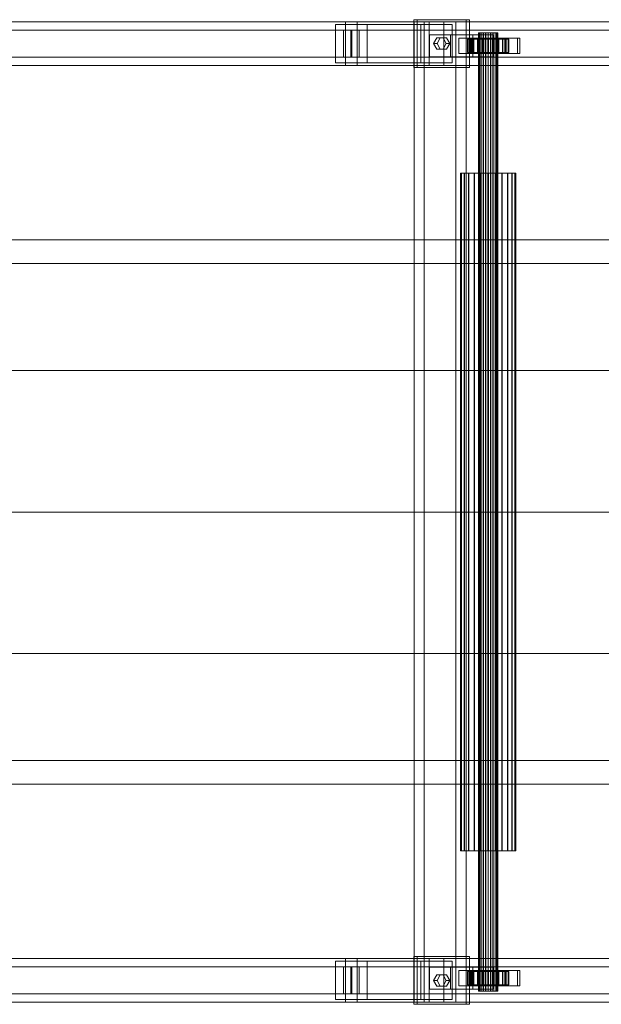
# Model space of a CAD drawing. Header units: millimetres. Extents: x -1970 to 61924, y -58230 to 6847.
# Tile 386 of 656: x 6918 to 7452, y -18452 to -17548. Entities that reach past the tile are written whole.
import ezdxf

# ---------------------------------------------------------------- set-up
doc = ezdxf.new("R2010")
doc.units = ezdxf.units.MM
doc.layers.add('superior_C01', color=7, linetype='Continuous', lineweight=0)

msp = doc.modelspace()

# ---------------------------------------------------------------- linework, layer by layer
at = {"layer": 'superior_C01'}
for p, q in [((7217.04, -17550), (6061.478, -17550)), ((6072.263, -17550), (7227.824, -17550)), ((7293.88, -17550), (6138.318, -17550)), ((6151.799, -17550), (7307.361, -17550)), ((7236.876, -17552.5), (7207.987, -17552.5)), ((7207.987, -17552.5), (7207.987, -17587.5)), ((7286.176, -17552.5), (7207.987, -17552.5)), ((7217.04, -17550), (7217.04, -17590)), ((7227.824, -17550), (7217.04, -17550)), ((8372.601, -17550), (7217.04, -17550)), ((7227.824, -17590), (7227.824, -17550)), ((7227.824, -17550), (8383.386, -17550)), ((7236.876, -17587.5), (7236.876, -17552.5)), ((7236.876, -17552.5), (7315.065, -17552.5)), ((7327.857, -17548), (7279.709, -17548)), ((7279.709, -17548), (7279.709, -17592)), ((7282.944, -17548), (7279.709, -17548)), ((7318.532, -17550), (7280.013, -17550)), ((7280.013, -17550), (7280.013, -18450)), ((7289.45, -17550), (7280.013, -17550)), ((7282.944, -17592), (7282.944, -17548)), ((7282.944, -17548), (7331.093, -17548)), ((7286.176, -17587.5), (7286.176, -17552.5)), ((7286.176, -17552.5), (7315.065, -17552.5)), ((7289.45, -18450), (7289.45, -17550)), ((7289.45, -17550), (7327.968, -17550)), ((7293.88, -17550), (7293.88, -17590)), ((7307.361, -17550), (7293.88, -17550)), ((8449.442, -17550), (7293.88, -17550)), ((7307.361, -17590), (7307.361, -17550)), ((7307.361, -17550), (8462.923, -17550)), ((7315.065, -17552.5), (7315.065, -17587.5)), ((7318.532, -18450), (7318.532, -17550)), ((7318.532, -17550), (7327.968, -17550)), ((7327.857, -17592), (7327.857, -17548)), ((7327.857, -17548), (7331.093, -17548)), ((7327.968, -17550), (7327.968, -18450)), ((7331.093, -17548), (7331.093, -17592)), ((7215.108, -17557.5), (6137.735, -17557.5)), ((6152.383, -17557.5), (7229.756, -17557.5)), ((7215.108, -17557.5), (7215.108, -17582.5)), ((7229.756, -17557.5), (7215.108, -17557.5)), ((7221.894, -17557.5), (7222.97, -17557.5)), ((7221.894, -17582.5), (7221.894, -17557.5)), ((8455.644, -17557.5), (7221.894, -17557.5)), ((7222.97, -17557.5), (7222.97, -17582.5)), ((7222.97, -17557.5), (8456.72, -17557.5)), ((7229.756, -17582.5), (7229.756, -17557.5)), ((7313.413, -17562), (7294.154, -17562)), ((7294.154, -17562), (7294.154, -17582)), ((7333.934, -17562), (7294.154, -17562)), ((7313.413, -17582), (7313.413, -17562)), ((7313.413, -17562), (7353.193, -17562)), ((7333.934, -17582), (7333.934, -17562)), ((7333.934, -17562), (7353.193, -17562)), ((7339.428, -17560), (7339.148, -17560)), ((7339.148, -17560), (7339.48, -17560)), ((7339.148, -18440), (7339.148, -17560)), ((7340.303, -17560), (7339.428, -17560)), ((7339.428, -18440), (7339.428, -17560)), ((7339.48, -17560), (7340.404, -17560)), ((7339.48, -18440), (7339.48, -17560)), ((7341.712, -17560), (7340.303, -17560)), ((7340.303, -18440), (7340.303, -17560)), ((7340.404, -17560), (7341.855, -17560)), ((7340.404, -18440), (7340.404, -17560)), ((7343.56, -17560), (7341.712, -17560)), ((7341.712, -18440), (7341.712, -17560)), ((7341.855, -17560), (7343.735, -17560)), ((7341.855, -18440), (7341.855, -17560)), ((7345.72, -17560), (7343.56, -17560)), ((7343.56, -18440), (7343.56, -17560)), ((7343.735, -17560), (7345.915, -17560)), ((7343.735, -18440), (7343.735, -17560)), ((7348.046, -17560), (7345.72, -17560)), ((7345.72, -18440), (7345.72, -17560)), ((7345.915, -17560), (7348.248, -17560)), ((7345.915, -18440), (7345.915, -17560)), ((7350.379, -17560), (7348.046, -17560)), ((7348.046, -18440), (7348.046, -17560)), ((7348.248, -17560), (7350.574, -17560)), ((7348.248, -18440), (7348.248, -17560)), ((7352.559, -17560), (7350.379, -17560)), ((7350.379, -18440), (7350.379, -17560)), ((7350.574, -17560), (7352.734, -17560)), ((7350.574, -18440), (7350.574, -17560)), ((7354.439, -17560), (7352.559, -17560)), ((7352.559, -18440), (7352.559, -17560)), ((7352.734, -17560), (7354.582, -17560)), ((7352.734, -18440), (7352.734, -17560)), ((7353.193, -17562), (7353.193, -17582)), ((7355.89, -17560), (7354.439, -17560)), ((7354.439, -18440), (7354.439, -17560)), ((7354.582, -17560), (7355.991, -17560)), ((7354.582, -18440), (7354.582, -17560)), ((7356.814, -17560), (7355.89, -17560)), ((7355.89, -18440), (7355.89, -17560)), ((7355.991, -17560), (7356.866, -17560)), ((7355.991, -18440), (7355.991, -17560)), ((7357.146, -17560), (7356.814, -17560)), ((7356.814, -17560), (7356.814, -18440)), ((7356.866, -17560), (7357.146, -17560)), ((7356.866, -18440), (7356.866, -17560)), ((7357.146, -18440), (7357.146, -17560)), ((7298.005, -17570), (7300.894, -17564.804)), ((7300.894, -17575.196), (7298.005, -17570)), ((7298.005, -17570), (7301.241, -17570)), ((7300.894, -17564.804), (7306.672, -17564.804)), ((7304.13, -17564.804), (7300.894, -17564.804)), ((7304.13, -17564.804), (7301.241, -17570)), ((7301.241, -17570), (7304.13, -17575.196)), ((7309.908, -17564.804), (7304.13, -17564.804)), ((7306.672, -17564.804), (7309.561, -17570)), ((7309.908, -17564.804), (7306.672, -17564.804)), ((7309.561, -17570), (7306.672, -17575.196)), ((7312.796, -17570), (7309.561, -17570)), ((7312.796, -17570), (7309.908, -17564.804)), ((7309.908, -17575.196), (7312.796, -17570)), ((7332.855, -17565), (7321.3, -17565)), ((7321.3, -17565), (7321.3, -17579)), ((7332.624, -17565), (7321.3, -17565)), ((7329.741, -17566), (7329.148, -17566)), ((7329.148, -17566), (7339.148, -17566)), ((7329.148, -17578), (7329.148, -17566)), ((7329.148, -17566), (7329.851, -17566)), ((7331.587, -17566), (7329.741, -17566)), ((7329.741, -17566), (7339.428, -17566)), ((7329.741, -17578), (7329.741, -17566)), ((7329.851, -17566), (7339.48, -17566)), ((7329.851, -17578), (7329.851, -17566)), ((7329.851, -17566), (7331.8, -17566)), ((7375.148, -17565), (7330.852, -17565)), ((7330.852, -17565), (7330.852, -17579)), ((7333.009, -17565), (7330.852, -17565)), ((7334.562, -17566), (7331.587, -17566)), ((7331.587, -17566), (7340.303, -17566)), ((7331.587, -17578), (7331.587, -17566)), ((7331.8, -17566), (7340.404, -17566)), ((7331.8, -17578), (7331.8, -17566)), ((7331.8, -17566), (7334.863, -17566)), ((7332.624, -17579), (7332.624, -17565)), ((7332.624, -17565), (7344.179, -17565)), ((7332.855, -17579), (7332.855, -17565)), ((7332.855, -17565), (7344.179, -17565)), ((7333.009, -17579), (7333.009, -17565)), ((7333.009, -17565), (7377.305, -17565)), ((7338.463, -17566), (7334.562, -17566)), ((7334.562, -17566), (7341.712, -17566)), ((7334.562, -17578), (7334.562, -17566)), ((7334.863, -17566), (7341.855, -17566)), ((7334.863, -17578), (7334.863, -17566)), ((7334.863, -17566), (7338.832, -17566)), ((7343.024, -17566), (7338.463, -17566)), ((7338.463, -17566), (7343.56, -17566)), ((7338.463, -17578), (7338.463, -17566)), ((7338.832, -17566), (7343.735, -17566)), ((7338.832, -17578), (7338.832, -17566)), ((7338.832, -17566), (7343.435, -17566)), ((7339.148, -17566), (7339.428, -17566)), ((7339.148, -17566), (7339.148, -17578)), ((7339.48, -17566), (7339.148, -17566)), ((7339.428, -17566), (7340.303, -17566)), ((7339.428, -17566), (7339.428, -17578)), ((7339.48, -17566), (7339.48, -17578)), ((7340.404, -17566), (7339.48, -17566)), ((7340.303, -17566), (7341.712, -17566)), ((7340.303, -17566), (7340.303, -17578)), ((7340.404, -17566), (7340.404, -17578)), ((7341.855, -17566), (7340.404, -17566)), ((7341.712, -17566), (7343.56, -17566)), ((7341.712, -17566), (7341.712, -17578)), ((7341.855, -17566), (7341.855, -17578)), ((7343.735, -17566), (7341.855, -17566)), ((7347.934, -17566), (7343.024, -17566)), ((7343.024, -17566), (7345.72, -17566)), ((7343.024, -17578), (7343.024, -17566)), ((7343.435, -17566), (7345.915, -17566)), ((7343.435, -17578), (7343.435, -17566)), ((7343.435, -17566), (7348.36, -17566)), ((7343.56, -17566), (7345.72, -17566)), ((7343.56, -17566), (7343.56, -17578)), ((7343.735, -17566), (7343.735, -17578)), ((7345.915, -17566), (7343.735, -17566)), ((7344.179, -17565), (7344.179, -17579)), ((7345.72, -17566), (7348.046, -17566)), ((7345.72, -17566), (7345.72, -17578)), ((7345.915, -17566), (7345.915, -17578)), ((7348.248, -17566), (7345.915, -17566)), ((7352.859, -17566), (7347.934, -17566)), ((7347.934, -17566), (7348.046, -17566)), ((7347.934, -17578), (7347.934, -17566)), ((7348.046, -17566), (7350.379, -17566)), ((7348.046, -17566), (7348.046, -17578)), ((7348.36, -17566), (7348.248, -17566)), ((7348.248, -17566), (7348.248, -17578)), ((7350.574, -17566), (7348.248, -17566)), ((7348.36, -17578), (7348.36, -17566)), ((7348.36, -17566), (7353.27, -17566)), ((7352.859, -17566), (7350.379, -17566)), ((7350.379, -17566), (7352.559, -17566)), ((7350.379, -17566), (7350.379, -17578)), ((7353.27, -17566), (7350.574, -17566)), ((7350.574, -17566), (7350.574, -17578)), ((7352.734, -17566), (7350.574, -17566)), ((7363.67, -17565), (7352.115, -17565)), ((7352.115, -17565), (7352.115, -17579)), ((7363.439, -17565), (7352.115, -17565)), ((7357.462, -17566), (7352.559, -17566)), ((7352.559, -17566), (7354.439, -17566)), ((7352.559, -17566), (7352.559, -17578)), ((7357.831, -17566), (7352.734, -17566)), ((7352.734, -17566), (7352.734, -17578)), ((7354.582, -17566), (7352.734, -17566)), ((7357.462, -17566), (7352.859, -17566)), ((7352.859, -17578), (7352.859, -17566)), ((7353.27, -17578), (7353.27, -17566)), ((7353.27, -17566), (7357.831, -17566)), ((7361.431, -17566), (7354.439, -17566)), ((7354.439, -17566), (7355.89, -17566)), ((7354.439, -17566), (7354.439, -17578)), ((7361.732, -17566), (7354.582, -17566)), ((7354.582, -17566), (7354.582, -17578)), ((7355.991, -17566), (7354.582, -17566)), ((7364.494, -17566), (7355.89, -17566)), ((7355.89, -17566), (7356.814, -17566)), ((7355.89, -17566), (7355.89, -17578)), ((7364.707, -17566), (7355.991, -17566)), ((7355.991, -17566), (7355.991, -17578)), ((7356.866, -17566), (7355.991, -17566)), ((7356.814, -17566), (7366.443, -17566)), ((7356.814, -17578), (7356.814, -17566)), ((7356.814, -17566), (7357.146, -17566)), ((7366.553, -17566), (7356.866, -17566)), ((7356.866, -17566), (7356.866, -17578)), ((7357.146, -17566), (7356.866, -17566)), ((7367.146, -17566), (7357.146, -17566)), ((7357.146, -17566), (7357.146, -17578)), ((7361.431, -17566), (7357.462, -17566)), ((7357.462, -17578), (7357.462, -17566)), ((7357.831, -17578), (7357.831, -17566)), ((7357.831, -17566), (7361.732, -17566)), ((7364.494, -17566), (7361.431, -17566)), ((7361.431, -17578), (7361.431, -17566)), ((7361.732, -17578), (7361.732, -17566)), ((7361.732, -17566), (7364.707, -17566)), ((7363.439, -17579), (7363.439, -17565)), ((7363.439, -17565), (7374.994, -17565)), ((7363.67, -17579), (7363.67, -17565)), ((7363.67, -17565), (7374.994, -17565)), ((7366.443, -17566), (7364.494, -17566)), ((7364.494, -17578), (7364.494, -17566)), ((7364.707, -17578), (7364.707, -17566)), ((7364.707, -17566), (7366.553, -17566)), ((7366.443, -17566), (7366.443, -17578)), ((7367.146, -17566), (7366.443, -17566)), ((7366.553, -17578), (7366.553, -17566)), ((7366.553, -17566), (7367.146, -17566)), ((7367.146, -17578), (7367.146, -17566)), ((7374.994, -17565), (7374.994, -17579)), ((7375.148, -17579), (7375.148, -17565)), ((7375.148, -17565), (7377.305, -17565)), ((7377.305, -17565), (7377.305, -17579)), ((6137.735, -17582.5), (7215.108, -17582.5)), ((6152.383, -17582.5), (7229.756, -17582.5)), ((7215.108, -17582.5), (7229.756, -17582.5)), ((7222.97, -17582.5), (7221.894, -17582.5)), ((7221.894, -17582.5), (8455.644, -17582.5)), ((7222.97, -17582.5), (8456.72, -17582.5)), ((7294.154, -17582), (7313.413, -17582)), ((7294.154, -17582), (7333.934, -17582)), ((7306.672, -17575.196), (7300.894, -17575.196)), ((7304.13, -17575.196), (7300.894, -17575.196)), ((7304.13, -17575.196), (7309.908, -17575.196)), ((7309.908, -17575.196), (7306.672, -17575.196)), ((7353.193, -17582), (7313.413, -17582)), ((7321.3, -17579), (7332.855, -17579)), ((7321.3, -17579), (7332.624, -17579)), ((7339.148, -17578), (7329.148, -17578)), ((7329.148, -17578), (7329.741, -17578)), ((7329.851, -17578), (7329.148, -17578)), ((7339.428, -17578), (7329.741, -17578)), ((7329.741, -17578), (7331.587, -17578)), ((7339.48, -17578), (7329.851, -17578)), ((7331.8, -17578), (7329.851, -17578)), ((7330.852, -17579), (7375.148, -17579)), ((7330.852, -17579), (7333.009, -17579)), ((7340.303, -17578), (7331.587, -17578)), ((7331.587, -17578), (7334.562, -17578)), ((7340.404, -17578), (7331.8, -17578)), ((7334.863, -17578), (7331.8, -17578)), ((7344.179, -17579), (7332.624, -17579)), ((7344.179, -17579), (7332.855, -17579)), ((7377.305, -17579), (7333.009, -17579)), ((7353.193, -17582), (7333.934, -17582)), ((7341.712, -17578), (7334.562, -17578)), ((7334.562, -17578), (7338.463, -17578)), ((7341.855, -17578), (7334.863, -17578)), ((7338.832, -17578), (7334.863, -17578)), ((7343.56, -17578), (7338.463, -17578)), ((7338.463, -17578), (7343.024, -17578)), ((7343.735, -17578), (7338.832, -17578)), ((7343.435, -17578), (7338.832, -17578)), ((7339.428, -17578), (7339.148, -17578)), ((7339.148, -17578), (7339.48, -17578)), ((7340.303, -17578), (7339.428, -17578)), ((7339.48, -17578), (7340.404, -17578)), ((7341.712, -17578), (7340.303, -17578)), ((7340.404, -17578), (7341.855, -17578)), ((7343.56, -17578), (7341.712, -17578)), ((7341.855, -17578), (7343.735, -17578)), ((7345.72, -17578), (7343.024, -17578)), ((7343.024, -17578), (7347.934, -17578)), ((7345.915, -17578), (7343.435, -17578)), ((7348.36, -17578), (7343.435, -17578)), ((7345.72, -17578), (7343.56, -17578)), ((7343.735, -17578), (7345.915, -17578)), ((7348.046, -17578), (7345.72, -17578)), ((7345.915, -17578), (7348.248, -17578)), ((7348.046, -17578), (7347.934, -17578)), ((7347.934, -17578), (7352.859, -17578)), ((7350.379, -17578), (7348.046, -17578)), ((7348.248, -17578), (7348.36, -17578)), ((7348.248, -17578), (7350.574, -17578)), ((7353.27, -17578), (7348.36, -17578)), ((7352.559, -17578), (7350.379, -17578)), ((7350.379, -17578), (7352.859, -17578)), ((7350.574, -17578), (7353.27, -17578)), ((7350.574, -17578), (7352.734, -17578)), ((7352.115, -17579), (7363.67, -17579)), ((7352.115, -17579), (7363.439, -17579)), ((7354.439, -17578), (7352.559, -17578)), ((7352.559, -17578), (7357.462, -17578)), ((7352.734, -17578), (7357.831, -17578)), ((7352.734, -17578), (7354.582, -17578)), ((7352.859, -17578), (7357.462, -17578)), ((7357.831, -17578), (7353.27, -17578)), ((7355.89, -17578), (7354.439, -17578)), ((7354.439, -17578), (7361.431, -17578)), ((7354.582, -17578), (7361.732, -17578)), ((7354.582, -17578), (7355.991, -17578)), ((7356.814, -17578), (7355.89, -17578)), ((7355.89, -17578), (7364.494, -17578)), ((7355.991, -17578), (7364.707, -17578)), ((7355.991, -17578), (7356.866, -17578)), ((7366.443, -17578), (7356.814, -17578)), ((7357.146, -17578), (7356.814, -17578)), ((7356.866, -17578), (7366.553, -17578)), ((7356.866, -17578), (7357.146, -17578)), ((7357.146, -17578), (7367.146, -17578)), ((7357.462, -17578), (7361.431, -17578)), ((7361.732, -17578), (7357.831, -17578)), ((7361.431, -17578), (7364.494, -17578)), ((7364.707, -17578), (7361.732, -17578)), ((7374.994, -17579), (7363.439, -17579)), ((7374.994, -17579), (7363.67, -17579)), ((7364.494, -17578), (7366.443, -17578)), ((7366.553, -17578), (7364.707, -17578)), ((7366.443, -17578), (7367.146, -17578)), ((7367.146, -17578), (7366.553, -17578)), ((7377.305, -17579), (7375.148, -17579)), ((6061.478, -17590), (7217.04, -17590)), ((6072.263, -17590), (7227.824, -17590)), ((6138.318, -17590), (7293.88, -17590)), ((6151.799, -17590), (7307.361, -17590)), ((7207.987, -17587.5), (7236.876, -17587.5)), ((7286.176, -17587.5), (7207.987, -17587.5)), ((7217.04, -17590), (7227.824, -17590)), ((7217.04, -17590), (8372.601, -17590)), ((7227.824, -17590), (8383.386, -17590)), ((7315.065, -17587.5), (7236.876, -17587.5)), ((7315.065, -17587.5), (7286.176, -17587.5)), ((7293.88, -17590), (7307.361, -17590)), ((7293.88, -17590), (8449.442, -17590)), ((7307.361, -17590), (8462.923, -17590)), ((7279.709, -17592), (7327.857, -17592)), ((7279.709, -17592), (7282.944, -17592)), ((7331.093, -17592), (7282.944, -17592)), ((7331.093, -17592), (7327.857, -17592)), ((7323.54, -17688.85), (7322.749, -17688.85)), ((7322.749, -17688.85), (7323.688, -17688.85)), ((7322.749, -18311.15), (7322.749, -17688.85)), ((7326.009, -17688.85), (7323.54, -17688.85)), ((7323.54, -18311.15), (7323.54, -17688.85)), ((7323.688, -17688.85), (7326.293, -17688.85)), ((7323.688, -18311.15), (7323.688, -17688.85)), ((7329.987, -17688.85), (7326.009, -17688.85)), ((7326.009, -18311.15), (7326.009, -17688.85)), ((7326.293, -17688.85), (7330.389, -17688.85)), ((7326.293, -18311.15), (7326.293, -17688.85)), ((7335.202, -17688.85), (7329.987, -17688.85)), ((7329.987, -18311.15), (7329.987, -17688.85)), ((7330.389, -17688.85), (7335.694, -17688.85)), ((7330.389, -18311.15), (7330.389, -17688.85)), ((7341.299, -17688.85), (7335.202, -17688.85)), ((7335.202, -18311.15), (7335.202, -17688.85)), ((7335.694, -17688.85), (7341.848, -17688.85)), ((7335.694, -18311.15), (7335.694, -17688.85)), ((7347.863, -17688.85), (7341.299, -17688.85)), ((7341.299, -18311.15), (7341.299, -17688.85)), ((7341.848, -17688.85), (7348.431, -17688.85)), ((7341.848, -18311.15), (7341.848, -17688.85)), ((7354.446, -17688.85), (7347.863, -17688.85)), ((7347.863, -18311.15), (7347.863, -17688.85)), ((7348.431, -17688.85), (7354.995, -17688.85)), ((7348.431, -18311.15), (7348.431, -17688.85)), ((7360.6, -17688.85), (7354.446, -17688.85)), ((7354.446, -18311.15), (7354.446, -17688.85)), ((7354.995, -17688.85), (7361.092, -17688.85)), ((7354.995, -18311.15), (7354.995, -17688.85)), ((7365.905, -17688.85), (7360.6, -17688.85)), ((7360.6, -18311.15), (7360.6, -17688.85)), ((7361.092, -17688.85), (7366.307, -17688.85)), ((7361.092, -18311.15), (7361.092, -17688.85)), ((7370, -17688.85), (7365.905, -17688.85)), ((7365.905, -18311.15), (7365.905, -17688.85)), ((7366.307, -17688.85), (7370.285, -17688.85)), ((7366.307, -18311.15), (7366.307, -17688.85)), ((7372.606, -17688.85), (7370, -17688.85)), ((7370, -18311.15), (7370, -17688.85)), ((7370.285, -17688.85), (7372.754, -17688.85)), ((7370.285, -18311.15), (7370.285, -17688.85)), ((7373.545, -17688.85), (7372.606, -17688.85)), ((7372.606, -17688.85), (7372.606, -18311.15)), ((7372.754, -17688.85), (7373.545, -17688.85)), ((7372.754, -18311.15), (7372.754, -17688.85)), ((7373.545, -18311.15), (7373.545, -17688.85)), ((1103.221, -17750), (10242.208, -17750)), ((10243.564, -17750), (1104.577, -17750)), ((6622.738, -17771.702), (7566.897, -17771.702)), ((7568.505, -17771.702), (6624.345, -17771.702)), ((6641.182, -17870), (7585.341, -17870)), ((7586.949, -17870), (6642.79, -17870)), ((6641.182, -18000), (7585.341, -18000)), ((7586.949, -18000), (6642.79, -18000)), ((6641.182, -18130), (7585.341, -18130)), ((7586.949, -18130), (6642.79, -18130)), ((7566.897, -18228.298), (6622.738, -18228.298)), ((6624.345, -18228.298), (7568.505, -18228.298)), ((10242.208, -18250), (1103.221, -18250)), ((1104.577, -18250), (10243.564, -18250)), ((7323.688, -18311.15), (7322.749, -18311.15)), ((7322.749, -18311.15), (7323.54, -18311.15)), ((7323.54, -18311.15), (7326.009, -18311.15)), ((7326.293, -18311.15), (7323.688, -18311.15)), ((7326.009, -18311.15), (7329.987, -18311.15)), ((7330.389, -18311.15), (7326.293, -18311.15)), ((7329.987, -18311.15), (7335.202, -18311.15)), ((7335.694, -18311.15), (7330.389, -18311.15)), ((7335.202, -18311.15), (7341.299, -18311.15)), ((7341.848, -18311.15), (7335.694, -18311.15)), ((7341.299, -18311.15), (7347.863, -18311.15)), ((7348.431, -18311.15), (7341.848, -18311.15)), ((7347.863, -18311.15), (7354.446, -18311.15)), ((7354.995, -18311.15), (7348.431, -18311.15)), ((7354.446, -18311.15), (7360.6, -18311.15)), ((7361.092, -18311.15), (7354.995, -18311.15)), ((7360.6, -18311.15), (7365.905, -18311.15)), ((7366.307, -18311.15), (7361.092, -18311.15)), ((7365.905, -18311.15), (7370, -18311.15)), ((7370.285, -18311.15), (7366.307, -18311.15)), ((7370, -18311.15), (7372.606, -18311.15)), ((7372.754, -18311.15), (7370.285, -18311.15)), ((7372.606, -18311.15), (7373.545, -18311.15)), ((7373.545, -18311.15), (7372.754, -18311.15)), ((7217.04, -18410), (6061.478, -18410)), ((6072.263, -18410), (7227.824, -18410)), ((7293.88, -18410), (6138.318, -18410)), ((6151.799, -18410), (7307.361, -18410)), ((7236.876, -18412.5), (7207.987, -18412.5)), ((7207.987, -18412.5), (7207.987, -18447.5)), ((7286.176, -18412.5), (7207.987, -18412.5)), ((7217.04, -18410), (7217.04, -18450)), ((7227.824, -18410), (7217.04, -18410)), ((8372.601, -18410), (7217.04, -18410)), ((7227.824, -18450), (7227.824, -18410)), ((7227.824, -18410), (8383.386, -18410)), ((7236.876, -18447.5), (7236.876, -18412.5)), ((7236.876, -18412.5), (7315.065, -18412.5)), ((7327.857, -18408), (7279.709, -18408)), ((7279.709, -18408), (7279.709, -18452)), ((7282.944, -18408), (7279.709, -18408)), ((7282.944, -18452), (7282.944, -18408)), ((7282.944, -18408), (7331.093, -18408)), ((7286.176, -18447.5), (7286.176, -18412.5)), ((7286.176, -18412.5), (7315.065, -18412.5)), ((7293.88, -18410), (7293.88, -18450)), ((7307.361, -18410), (7293.88, -18410)), ((8449.442, -18410), (7293.88, -18410)), ((7307.361, -18450), (7307.361, -18410)), ((7307.361, -18410), (8462.923, -18410)), ((7315.065, -18412.5), (7315.065, -18447.5)), ((7327.857, -18452), (7327.857, -18408)), ((7327.857, -18408), (7331.093, -18408)), ((7331.093, -18408), (7331.093, -18452)), ((7215.108, -18417.5), (6137.735, -18417.5)), ((6152.383, -18417.5), (7229.756, -18417.5)), ((7215.108, -18417.5), (7215.108, -18442.5)), ((7229.756, -18417.5), (7215.108, -18417.5)), ((7221.894, -18417.5), (7222.97, -18417.5)), ((7221.894, -18442.5), (7221.894, -18417.5)), ((8455.644, -18417.5), (7221.894, -18417.5)), ((7222.97, -18417.5), (7222.97, -18442.5)), ((7222.97, -18417.5), (8456.72, -18417.5)), ((7229.756, -18442.5), (7229.756, -18417.5)), ((7313.413, -18418), (7294.154, -18418)), ((7294.154, -18418), (7294.154, -18438)), ((7333.934, -18418), (7294.154, -18418)), ((7313.413, -18438), (7313.413, -18418)), ((7313.413, -18418), (7353.193, -18418)), ((7332.855, -18421), (7321.3, -18421)), ((7321.3, -18421), (7321.3, -18435)), ((7332.624, -18421), (7321.3, -18421)), ((7329.741, -18422), (7329.148, -18422)), ((7329.148, -18422), (7339.148, -18422)), ((7329.148, -18434), (7329.148, -18422)), ((7329.148, -18422), (7329.851, -18422)), ((7331.587, -18422), (7329.741, -18422)), ((7329.741, -18422), (7339.428, -18422)), ((7329.741, -18434), (7329.741, -18422)), ((7329.851, -18422), (7339.48, -18422)), ((7329.851, -18434), (7329.851, -18422)), ((7329.851, -18422), (7331.8, -18422)), ((7375.148, -18421), (7330.852, -18421)), ((7330.852, -18421), (7330.852, -18435)), ((7333.009, -18421), (7330.852, -18421)), ((7334.562, -18422), (7331.587, -18422)), ((7331.587, -18422), (7340.303, -18422)), ((7331.587, -18434), (7331.587, -18422)), ((7331.8, -18422), (7340.404, -18422)), ((7331.8, -18434), (7331.8, -18422)), ((7331.8, -18422), (7334.863, -18422)), ((7332.624, -18435), (7332.624, -18421)), ((7332.624, -18421), (7344.179, -18421)), ((7332.855, -18435), (7332.855, -18421)), ((7332.855, -18421), (7344.179, -18421)), ((7333.009, -18435), (7333.009, -18421)), ((7333.009, -18421), (7377.305, -18421)), ((7333.934, -18438), (7333.934, -18418)), ((7333.934, -18418), (7353.193, -18418)), ((7338.463, -18422), (7334.562, -18422)), ((7334.562, -18422), (7341.712, -18422)), ((7334.562, -18434), (7334.562, -18422)), ((7334.863, -18422), (7341.855, -18422)), ((7334.863, -18434), (7334.863, -18422)), ((7334.863, -18422), (7338.832, -18422)), ((7343.024, -18422), (7338.463, -18422)), ((7338.463, -18422), (7343.56, -18422)), ((7338.463, -18434), (7338.463, -18422)), ((7338.832, -18422), (7343.735, -18422)), ((7338.832, -18434), (7338.832, -18422)), ((7338.832, -18422), (7343.435, -18422)), ((7339.148, -18422), (7339.428, -18422)), ((7339.148, -18422), (7339.148, -18434)), ((7339.48, -18422), (7339.148, -18422)), ((7339.428, -18422), (7340.303, -18422)), ((7339.428, -18422), (7339.428, -18434)), ((7339.48, -18422), (7339.48, -18434)), ((7340.404, -18422), (7339.48, -18422)), ((7340.303, -18422), (7341.712, -18422)), ((7340.303, -18422), (7340.303, -18434)), ((7340.404, -18422), (7340.404, -18434)), ((7341.855, -18422), (7340.404, -18422)), ((7341.712, -18422), (7343.56, -18422)), ((7341.712, -18422), (7341.712, -18434)), ((7341.855, -18422), (7341.855, -18434)), ((7343.735, -18422), (7341.855, -18422)), ((7347.934, -18422), (7343.024, -18422)), ((7343.024, -18422), (7345.72, -18422)), ((7343.024, -18434), (7343.024, -18422)), ((7343.435, -18422), (7345.915, -18422)), ((7343.435, -18434), (7343.435, -18422)), ((7343.435, -18422), (7348.36, -18422)), ((7343.56, -18422), (7345.72, -18422)), ((7343.56, -18422), (7343.56, -18434)), ((7343.735, -18422), (7343.735, -18434)), ((7345.915, -18422), (7343.735, -18422)), ((7344.179, -18421), (7344.179, -18435)), ((7345.72, -18422), (7348.046, -18422)), ((7345.72, -18422), (7345.72, -18434)), ((7345.915, -18422), (7345.915, -18434)), ((7348.248, -18422), (7345.915, -18422)), ((7352.859, -18422), (7347.934, -18422)), ((7347.934, -18422), (7348.046, -18422)), ((7347.934, -18434), (7347.934, -18422)), ((7348.046, -18422), (7350.379, -18422)), ((7348.046, -18422), (7348.046, -18434)), ((7348.36, -18422), (7348.248, -18422)), ((7348.248, -18422), (7348.248, -18434)), ((7350.574, -18422), (7348.248, -18422)), ((7348.36, -18434), (7348.36, -18422)), ((7348.36, -18422), (7353.27, -18422)), ((7352.859, -18422), (7350.379, -18422)), ((7350.379, -18422), (7352.559, -18422)), ((7350.379, -18422), (7350.379, -18434)), ((7353.27, -18422), (7350.574, -18422)), ((7350.574, -18422), (7350.574, -18434)), ((7352.734, -18422), (7350.574, -18422)), ((7363.67, -18421), (7352.115, -18421)), ((7352.115, -18421), (7352.115, -18435)), ((7363.439, -18421), (7352.115, -18421)), ((7357.462, -18422), (7352.559, -18422)), ((7352.559, -18422), (7354.439, -18422)), ((7352.559, -18422), (7352.559, -18434)), ((7357.831, -18422), (7352.734, -18422)), ((7352.734, -18422), (7352.734, -18434)), ((7354.582, -18422), (7352.734, -18422)), ((7357.462, -18422), (7352.859, -18422)), ((7352.859, -18434), (7352.859, -18422)), ((7353.193, -18418), (7353.193, -18438)), ((7353.27, -18434), (7353.27, -18422)), ((7353.27, -18422), (7357.831, -18422)), ((7361.431, -18422), (7354.439, -18422)), ((7354.439, -18422), (7355.89, -18422)), ((7354.439, -18422), (7354.439, -18434)), ((7361.732, -18422), (7354.582, -18422)), ((7354.582, -18422), (7354.582, -18434)), ((7355.991, -18422), (7354.582, -18422)), ((7364.494, -18422), (7355.89, -18422)), ((7355.89, -18422), (7356.814, -18422)), ((7355.89, -18422), (7355.89, -18434)), ((7364.707, -18422), (7355.991, -18422)), ((7355.991, -18422), (7355.991, -18434)), ((7356.866, -18422), (7355.991, -18422)), ((7356.814, -18422), (7366.443, -18422)), ((7356.814, -18434), (7356.814, -18422)), ((7356.814, -18422), (7357.146, -18422)), ((7366.553, -18422), (7356.866, -18422)), ((7356.866, -18422), (7356.866, -18434)), ((7357.146, -18422), (7356.866, -18422)), ((7367.146, -18422), (7357.146, -18422)), ((7357.146, -18422), (7357.146, -18434)), ((7361.431, -18422), (7357.462, -18422)), ((7357.462, -18434), (7357.462, -18422)), ((7357.831, -18434), (7357.831, -18422)), ((7357.831, -18422), (7361.732, -18422)), ((7364.494, -18422), (7361.431, -18422)), ((7361.431, -18434), (7361.431, -18422)), ((7361.732, -18434), (7361.732, -18422)), ((7361.732, -18422), (7364.707, -18422)), ((7363.439, -18435), (7363.439, -18421)), ((7363.439, -18421), (7374.994, -18421)), ((7363.67, -18435), (7363.67, -18421)), ((7363.67, -18421), (7374.994, -18421)), ((7366.443, -18422), (7364.494, -18422)), ((7364.494, -18434), (7364.494, -18422)), ((7364.707, -18434), (7364.707, -18422)), ((7364.707, -18422), (7366.553, -18422)), ((7366.443, -18422), (7366.443, -18434)), ((7367.146, -18422), (7366.443, -18422)), ((7366.553, -18434), (7366.553, -18422)), ((7366.553, -18422), (7367.146, -18422)), ((7367.146, -18434), (7367.146, -18422)), ((7374.994, -18421), (7374.994, -18435)), ((7375.148, -18435), (7375.148, -18421)), ((7375.148, -18421), (7377.305, -18421)), ((7377.305, -18421), (7377.305, -18435)), ((7298.005, -18430), (7300.894, -18424.804)), ((7300.894, -18435.196), (7298.005, -18430)), ((7298.005, -18430), (7301.241, -18430)), ((7300.894, -18424.804), (7306.672, -18424.804)), ((7304.13, -18424.804), (7300.894, -18424.804)), ((7304.13, -18424.804), (7301.241, -18430)), ((7301.241, -18430), (7304.13, -18435.196)), ((7309.908, -18424.804), (7304.13, -18424.804)), ((7306.672, -18424.804), (7309.561, -18430)), ((7309.908, -18424.804), (7306.672, -18424.804)), ((7309.561, -18430), (7306.672, -18435.196)), ((7312.796, -18430), (7309.561, -18430)), ((7312.796, -18430), (7309.908, -18424.804)), ((7309.908, -18435.196), (7312.796, -18430)), ((7294.154, -18438), (7313.413, -18438)), ((7294.154, -18438), (7333.934, -18438)), ((7306.672, -18435.196), (7300.894, -18435.196)), ((7304.13, -18435.196), (7300.894, -18435.196)), ((7304.13, -18435.196), (7309.908, -18435.196)), ((7309.908, -18435.196), (7306.672, -18435.196)), ((7353.193, -18438), (7313.413, -18438)), ((7321.3, -18435), (7332.855, -18435)), ((7321.3, -18435), (7332.624, -18435)), ((7339.148, -18434), (7329.148, -18434)), ((7329.148, -18434), (7329.741, -18434)), ((7329.851, -18434), (7329.148, -18434)), ((7339.428, -18434), (7329.741, -18434)), ((7329.741, -18434), (7331.587, -18434)), ((7339.48, -18434), (7329.851, -18434)), ((7331.8, -18434), (7329.851, -18434)), ((7330.852, -18435), (7375.148, -18435)), ((7330.852, -18435), (7333.009, -18435)), ((7340.303, -18434), (7331.587, -18434)), ((7331.587, -18434), (7334.562, -18434)), ((7340.404, -18434), (7331.8, -18434)), ((7334.863, -18434), (7331.8, -18434)), ((7344.179, -18435), (7332.624, -18435)), ((7344.179, -18435), (7332.855, -18435)), ((7377.305, -18435), (7333.009, -18435)), ((7353.193, -18438), (7333.934, -18438)), ((7341.712, -18434), (7334.562, -18434)), ((7334.562, -18434), (7338.463, -18434)), ((7341.855, -18434), (7334.863, -18434)), ((7338.832, -18434), (7334.863, -18434)), ((7343.56, -18434), (7338.463, -18434)), ((7338.463, -18434), (7343.024, -18434)), ((7343.735, -18434), (7338.832, -18434)), ((7343.435, -18434), (7338.832, -18434)), ((7339.428, -18434), (7339.148, -18434)), ((7339.148, -18434), (7339.48, -18434)), ((7339.48, -18440), (7339.148, -18440)), ((7339.148, -18440), (7339.428, -18440)), ((7340.303, -18434), (7339.428, -18434)), ((7339.428, -18440), (7340.303, -18440)), ((7339.48, -18434), (7340.404, -18434)), ((7340.404, -18440), (7339.48, -18440)), ((7341.712, -18434), (7340.303, -18434)), ((7340.303, -18440), (7341.712, -18440)), ((7340.404, -18434), (7341.855, -18434)), ((7341.855, -18440), (7340.404, -18440)), ((7343.56, -18434), (7341.712, -18434)), ((7341.712, -18440), (7343.56, -18440)), ((7341.855, -18434), (7343.735, -18434)), ((7343.735, -18440), (7341.855, -18440)), ((7345.72, -18434), (7343.024, -18434)), ((7343.024, -18434), (7347.934, -18434)), ((7345.915, -18434), (7343.435, -18434)), ((7348.36, -18434), (7343.435, -18434)), ((7345.72, -18434), (7343.56, -18434)), ((7343.56, -18440), (7345.72, -18440)), ((7343.735, -18434), (7345.915, -18434)), ((7345.915, -18440), (7343.735, -18440)), ((7348.046, -18434), (7345.72, -18434)), ((7345.72, -18440), (7348.046, -18440)), ((7345.915, -18434), (7348.248, -18434)), ((7348.248, -18440), (7345.915, -18440)), ((7348.046, -18434), (7347.934, -18434)), ((7347.934, -18434), (7352.859, -18434)), ((7350.379, -18434), (7348.046, -18434)), ((7348.046, -18440), (7350.379, -18440)), ((7348.248, -18434), (7348.36, -18434)), ((7348.248, -18434), (7350.574, -18434)), ((7350.574, -18440), (7348.248, -18440)), ((7353.27, -18434), (7348.36, -18434)), ((7352.559, -18434), (7350.379, -18434)), ((7350.379, -18434), (7352.859, -18434)), ((7350.379, -18440), (7352.559, -18440)), ((7350.574, -18434), (7353.27, -18434)), ((7350.574, -18434), (7352.734, -18434)), ((7352.734, -18440), (7350.574, -18440)), ((7352.115, -18435), (7363.67, -18435)), ((7352.115, -18435), (7363.439, -18435)), ((7354.439, -18434), (7352.559, -18434)), ((7352.559, -18434), (7357.462, -18434)), ((7352.559, -18440), (7354.439, -18440)), ((7352.734, -18434), (7357.831, -18434)), ((7352.734, -18434), (7354.582, -18434)), ((7354.582, -18440), (7352.734, -18440)), ((7352.859, -18434), (7357.462, -18434)), ((7357.831, -18434), (7353.27, -18434)), ((7355.89, -18434), (7354.439, -18434)), ((7354.439, -18434), (7361.431, -18434)), ((7354.439, -18440), (7355.89, -18440)), ((7354.582, -18434), (7361.732, -18434)), ((7354.582, -18434), (7355.991, -18434)), ((7355.991, -18440), (7354.582, -18440)), ((7356.814, -18434), (7355.89, -18434)), ((7355.89, -18434), (7364.494, -18434)), ((7355.89, -18440), (7356.814, -18440)), ((7355.991, -18434), (7364.707, -18434)), ((7355.991, -18434), (7356.866, -18434)), ((7356.866, -18440), (7355.991, -18440)), ((7366.443, -18434), (7356.814, -18434)), ((7357.146, -18434), (7356.814, -18434)), ((7356.814, -18440), (7357.146, -18440)), ((7356.866, -18434), (7366.553, -18434)), ((7356.866, -18434), (7357.146, -18434)), ((7357.146, -18440), (7356.866, -18440)), ((7357.146, -18434), (7367.146, -18434)), ((7357.462, -18434), (7361.431, -18434)), ((7361.732, -18434), (7357.831, -18434)), ((7361.431, -18434), (7364.494, -18434)), ((7364.707, -18434), (7361.732, -18434)), ((7374.994, -18435), (7363.439, -18435)), ((7374.994, -18435), (7363.67, -18435)), ((7364.494, -18434), (7366.443, -18434)), ((7366.553, -18434), (7364.707, -18434)), ((7366.443, -18434), (7367.146, -18434)), ((7367.146, -18434), (7366.553, -18434)), ((7377.305, -18435), (7375.148, -18435)), ((6061.478, -18450), (7217.04, -18450)), ((6072.263, -18450), (7227.824, -18450)), ((6137.735, -18442.5), (7215.108, -18442.5)), ((6138.318, -18450), (7293.88, -18450)), ((6151.799, -18450), (7307.361, -18450)), ((6152.383, -18442.5), (7229.756, -18442.5)), ((7207.987, -18447.5), (7236.876, -18447.5)), ((7286.176, -18447.5), (7207.987, -18447.5)), ((7215.108, -18442.5), (7229.756, -18442.5)), ((7217.04, -18450), (7227.824, -18450)), ((7217.04, -18450), (8372.601, -18450)), ((7222.97, -18442.5), (7221.894, -18442.5)), ((7221.894, -18442.5), (8455.644, -18442.5)), ((7222.97, -18442.5), (8456.72, -18442.5)), ((7227.824, -18450), (8383.386, -18450)), ((7315.065, -18447.5), (7236.876, -18447.5)), ((7280.013, -18450), (7318.532, -18450)), ((7280.013, -18450), (7289.45, -18450)), ((7315.065, -18447.5), (7286.176, -18447.5)), ((7327.968, -18450), (7289.45, -18450)), ((7293.88, -18450), (7307.361, -18450)), ((7293.88, -18450), (8449.442, -18450)), ((7307.361, -18450), (8462.923, -18450)), ((7327.968, -18450), (7318.532, -18450)), ((7279.709, -18452), (7327.857, -18452)), ((7279.709, -18452), (7282.944, -18452)), ((7331.093, -18452), (7282.944, -18452)), ((7331.093, -18452), (7327.857, -18452))]:
    msp.add_line(p, q, dxfattribs=at)

doc.saveas('drawing.dxf')
